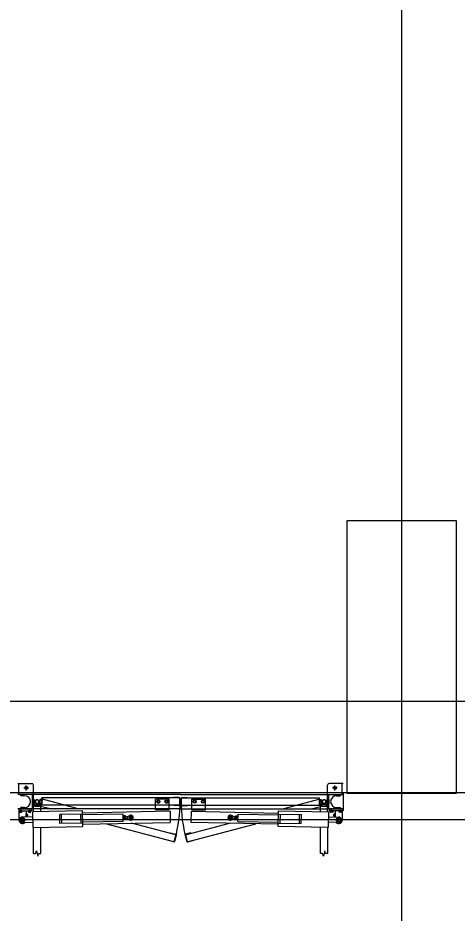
# Model space of a CAD drawing. Extents: x -264205 to -263659, y -1242401 to -1241986.
# Drawn here: x -263871.577 to -263869.163, y -1242241.97 to -1242237.051 of the extents above; entities that cross this region are included whole.
import ezdxf

# ---------------------------------------------------------------- set-up
doc = ezdxf.new("R2010")
doc.units = 0
for name, color, linetype in [('HESCON_OSI_STAVBY_KFA', 7, 'Continuous'), ('PROJEKT_OBRUBNIKY_KOMUNIKACIE', 7, 'Continuous'), ('SITUACIA_DSP_2D', 7, 'Continuous')]:
    doc.layers.add(name, color=color, linetype=linetype)

msp = doc.modelspace()

# ---------------------------------------------------------------- linework, layer by layer
at = {"layer": 'HESCON_OSI_STAVBY_KFA'}
for p, q in [((-263869.4678, -1242219.1573), (-263869.4678, -1242246.7072)), ((-263792.6528, -1242240.8072), (-263911.5228, -1242240.8072))]:
    msp.add_line(p, q, dxfattribs=at)
at = {"layer": 'PROJEKT_OBRUBNIKY_KOMUNIKACIE'}
msp.add_lwpolyline([(-263794.8928, -1242227.3822), (-263808.9678, -1242241.4572), (-263894.9678, -1242241.4572), (-263909.0427, -1242227.3822), (-263909.0427, -1242196.3327), (-263914.1428, -1242196.3327), (-263914.1428, -1242132.4327), (-263909.0427, -1242132.4327), (-263909.0427, -1242101.3822), (-263894.9678, -1242087.3072), (-263808.9678, -1242087.3072), (-263794.8928, -1242101.3822), (-263794.8928, -1242227.3822)], dxfattribs=at)
at = {"layer": 'SITUACIA_DSP_2D'}
for p, q in [((-263869.7677, -1242241.3122), (-263869.7677, -1242239.8122)), ((-263869.7677, -1242239.8122), (-263869.1677, -1242239.8122)), ((-263869.1677, -1242239.8122), (-263869.1677, -1242241.3122)), ((-263871.5775, -1242241.2573), (-263871.5015, -1242241.2573)), ((-263871.5715, -1242241.3173), (-263871.5715, -1242241.2573)), ((-263871.5445, -1242241.2823), (-263871.5185, -1242241.2823)), ((-263871.5315, -1242241.2953), (-263871.5315, -1242241.2693)), ((-263871.4915, -1242241.3173), (-263871.4915, -1242241.2673)), ((-263869.8745, -1242241.3173), (-263869.8745, -1242241.2673)), ((-263869.7885, -1242241.2573), (-263869.8645, -1242241.2573)), ((-263869.8215, -1242241.2823), (-263869.8475, -1242241.2823)), ((-263869.8345, -1242241.2953), (-263869.8345, -1242241.2693)), ((-263869.7945, -1242241.3173), (-263869.7945, -1242241.2573)), ((-263894.581, -1242241.3072), (-263809.3546, -1242241.3072)), ((-263870.683, -1242241.3173), (-263871.5775, -1242241.3173)), ((-263871.5615, -1242241.3248), (-263871.5615, -1242241.3173)), ((-263871.5405, -1242241.3248), (-263871.5615, -1242241.3248)), ((-263871.4975, -1242241.3973), (-263871.4975, -1242241.3173)), ((-263871.4915, -1242241.3973), (-263871.4915, -1242241.3173)), ((-263870.683, -1242241.3173), (-263869.7885, -1242241.3173)), ((-263869.8745, -1242241.3973), (-263869.8745, -1242241.3173)), ((-263869.8685, -1242241.3973), (-263869.8685, -1242241.3173)), ((-263869.8255, -1242241.3248), (-263869.8045, -1242241.3248)), ((-263869.8045, -1242241.3248), (-263869.8045, -1242241.3173)), ((-263869.7885, -1242241.3073), (-263869.7885, -1242241.4073)), ((-263869.1677, -1242241.3122), (-263869.7677, -1242241.3122)), ((-263871.4975, -1242241.3448), (-263871.4975, -1242241.3698)), ((-263871.4975, -1242241.3448), (-263871.4875, -1242241.3448)), ((-263871.4975, -1242241.3698), (-263871.4875, -1242241.3698)), ((-263871.452, -1242241.3828), (-263871.492, -1242241.3828)), ((-263871.492, -1242241.4126), (-263871.492, -1242241.3828)), ((-263871.4875, -1242241.3448), (-263871.4875, -1242241.3698)), ((-263871.4875, -1242241.3563), (-263871.4779, -1242241.3492)), ((-263871.4875, -1242241.3583), (-263871.4875, -1242241.3563)), ((-263871.4779, -1242241.3653), (-263871.4875, -1242241.3583)), ((-263871.4845, -1242241.3728), (-263871.4595, -1242241.3728)), ((-263871.4845, -1242241.3828), (-263871.4845, -1242241.3728)), ((-263871.4845, -1242241.3828), (-263871.4595, -1242241.3828)), ((-263871.48, -1242241.3632), (-263871.473, -1242241.3728)), ((-263871.473, -1242241.3728), (-263871.471, -1242241.3728)), ((-263871.471, -1242241.3728), (-263871.4639, -1242241.3632)), ((-263871.4683, -1242241.3666), (-263871.4573, -1242241.3622)), ((-263871.466, -1242241.3492), (-263871.4565, -1242241.3563)), ((-263871.4565, -1242241.3583), (-263871.466, -1242241.3653)), ((-263871.4567, -1242241.3603), (-263871.4642, -1242241.351)), ((-263871.4602, -1242241.3734), (-263871.4538, -1242241.3492)), ((-263871.4506, -1242241.3759), (-263871.4602, -1242241.3734)), ((-263871.4595, -1242241.3828), (-263871.4595, -1242241.3728)), ((-263871.4573, -1242241.3622), (-263871.4567, -1242241.3603)), ((-263871.4465, -1242241.3448), (-263871.4565, -1242241.3448)), ((-263871.4565, -1242241.3448), (-263871.4565, -1242241.3698)), ((-263871.4565, -1242241.3563), (-263871.4565, -1242241.3583)), ((-263871.4465, -1242241.3698), (-263871.4565, -1242241.3698)), ((-263871.4441, -1242241.3518), (-263871.4538, -1242241.3492)), ((-263871.4422, -1242241.3445), (-263871.4525, -1242241.3832)), ((-263871.4, -1242241.3973), (-263871.4525, -1242241.3832)), ((-263871.452, -1242241.4118), (-263871.452, -1242241.3828)), ((-263870.688, -1242241.3373), (-263871.4465, -1242241.3373)), ((-263871.4465, -1242241.3773), (-263871.4465, -1242241.3373)), ((-263871.4465, -1242241.3448), (-263871.4465, -1242241.3698)), ((-263870.688, -1242241.3773), (-263871.4465, -1242241.3773)), ((-263871.2454, -1242241.3973), (-263871.4422, -1242241.3445)), ((-263870.7455, -1242241.3433), (-263870.8205, -1242241.3433)), ((-263870.8205, -1242241.3973), (-263870.8205, -1242241.3433)), ((-263870.8094, -1242241.3505), (-263870.8133, -1242241.3573)), ((-263870.8133, -1242241.3573), (-263870.8094, -1242241.3641)), ((-263870.8015, -1242241.3505), (-263870.8094, -1242241.3505)), ((-263870.8094, -1242241.3641), (-263870.8015, -1242241.3641)), ((-263870.7976, -1242241.3573), (-263870.8015, -1242241.3505)), ((-263870.8015, -1242241.3641), (-263870.7976, -1242241.3573)), ((-263870.7644, -1242241.3505), (-263870.7683, -1242241.3573)), ((-263870.7683, -1242241.3573), (-263870.7644, -1242241.3641)), ((-263870.7565, -1242241.3505), (-263870.7644, -1242241.3505)), ((-263870.7644, -1242241.3641), (-263870.7565, -1242241.3641)), ((-263870.7526, -1242241.3573), (-263870.7565, -1242241.3505)), ((-263870.7565, -1242241.3641), (-263870.7526, -1242241.3573)), ((-263870.7455, -1242241.3973), (-263870.7455, -1242241.3433)), ((-263870.69, -1242241.3353), (-263870.72, -1242241.3353)), ((-263870.72, -1242241.3373), (-263870.72, -1242241.3353)), ((-263870.72, -1242241.3793), (-263870.72, -1242241.3773)), ((-263870.69, -1242241.3793), (-263870.72, -1242241.3793)), ((-263870.705, -1242241.3802), (-263870.705, -1242241.3773)), ((-263870.6898, -1242241.3743), (-263870.6898, -1242241.3833)), ((-263870.688, -1242241.3773), (-263870.688, -1242241.3373)), ((-263870.686, -1242241.3753), (-263870.686, -1242241.3393)), ((-263870.68, -1242241.3753), (-263870.68, -1242241.3393)), ((-263870.678, -1242241.3373), (-263869.9195, -1242241.3373)), ((-263870.678, -1242241.3773), (-263870.678, -1242241.3373)), ((-263870.678, -1242241.3773), (-263869.9195, -1242241.3773)), ((-263870.6762, -1242241.3743), (-263870.6762, -1242241.3833)), ((-263870.676, -1242241.3353), (-263870.646, -1242241.3353)), ((-263870.676, -1242241.3793), (-263870.646, -1242241.3793)), ((-263870.6609, -1242241.3802), (-263870.6609, -1242241.3773)), ((-263870.646, -1242241.3373), (-263870.646, -1242241.3353)), ((-263870.646, -1242241.3793), (-263870.646, -1242241.3773)), ((-263870.6205, -1242241.3433), (-263870.5455, -1242241.3433)), ((-263870.6205, -1242241.3973), (-263870.6205, -1242241.3433)), ((-263870.6133, -1242241.3573), (-263870.6094, -1242241.3505)), ((-263870.6094, -1242241.3641), (-263870.6133, -1242241.3573)), ((-263870.6094, -1242241.3505), (-263870.6015, -1242241.3505)), ((-263870.6015, -1242241.3641), (-263870.6094, -1242241.3641)), ((-263870.6015, -1242241.3505), (-263870.5976, -1242241.3573)), ((-263870.5976, -1242241.3573), (-263870.6015, -1242241.3641)), ((-263870.5683, -1242241.3573), (-263870.5644, -1242241.3505)), ((-263870.5644, -1242241.3641), (-263870.5683, -1242241.3573)), ((-263870.5644, -1242241.3505), (-263870.5565, -1242241.3505)), ((-263870.5565, -1242241.3641), (-263870.5644, -1242241.3641)), ((-263870.5565, -1242241.3505), (-263870.5526, -1242241.3573)), ((-263870.5526, -1242241.3573), (-263870.5565, -1242241.3641)), ((-263870.5455, -1242241.3973), (-263870.5455, -1242241.3433)), ((-263870.1205, -1242241.3973), (-263869.9238, -1242241.3445)), ((-263869.966, -1242241.3973), (-263869.9134, -1242241.3832)), ((-263869.9238, -1242241.3445), (-263869.9134, -1242241.3832)), ((-263869.9218, -1242241.3518), (-263869.9122, -1242241.3492)), ((-263869.9195, -1242241.3773), (-263869.9195, -1242241.3373)), ((-263869.9195, -1242241.3448), (-263869.9095, -1242241.3448)), ((-263869.9195, -1242241.3448), (-263869.9195, -1242241.3698)), ((-263869.9195, -1242241.3698), (-263869.9095, -1242241.3698)), ((-263869.9154, -1242241.3759), (-263869.9057, -1242241.3734)), ((-263869.914, -1242241.3828), (-263869.874, -1242241.3828)), ((-263869.914, -1242241.4118), (-263869.914, -1242241.3828)), ((-263869.9057, -1242241.3734), (-263869.9122, -1242241.3492)), ((-263869.9095, -1242241.3448), (-263869.9095, -1242241.3698)), ((-263869.8999, -1242241.3492), (-263869.9095, -1242241.3563)), ((-263869.9095, -1242241.3563), (-263869.9095, -1242241.3583)), ((-263869.9095, -1242241.3583), (-263869.8999, -1242241.3653)), ((-263869.9092, -1242241.3603), (-263869.9018, -1242241.351)), ((-263869.9087, -1242241.3622), (-263869.9092, -1242241.3603)), ((-263869.8976, -1242241.3666), (-263869.9087, -1242241.3622)), ((-263869.8815, -1242241.3728), (-263869.9065, -1242241.3728)), ((-263869.9065, -1242241.3828), (-263869.9065, -1242241.3728)), ((-263869.8815, -1242241.3828), (-263869.9065, -1242241.3828)), ((-263869.895, -1242241.3728), (-263869.902, -1242241.3632)), ((-263869.893, -1242241.3728), (-263869.895, -1242241.3728)), ((-263869.8859, -1242241.3632), (-263869.893, -1242241.3728)), ((-263869.8785, -1242241.3563), (-263869.888, -1242241.3492)), ((-263869.888, -1242241.3653), (-263869.8785, -1242241.3583)), ((-263869.8815, -1242241.3828), (-263869.8815, -1242241.3728)), ((-263869.8785, -1242241.3448), (-263869.8785, -1242241.3698)), ((-263869.8685, -1242241.3448), (-263869.8785, -1242241.3448)), ((-263869.8785, -1242241.3583), (-263869.8785, -1242241.3563)), ((-263869.8685, -1242241.3698), (-263869.8785, -1242241.3698)), ((-263869.874, -1242241.4126), (-263869.874, -1242241.3828)), ((-263869.8685, -1242241.3448), (-263869.8685, -1242241.3698)), ((-263870.683, -1242241.3973), (-263871.5775, -1242241.3973)), ((-263871.5725, -1242241.3973), (-263871.5725, -1242241.4073)), ((-263871.5725, -1242241.3973), (-263871.5025, -1242241.3973)), ((-263871.5725, -1242241.4073), (-263871.5025, -1242241.4073)), ((-263871.572, -1242241.4073), (-263871.572, -1242241.4573)), ((-263871.5536, -1242241.4073), (-263871.5704, -1242241.4073)), ((-263871.5704, -1242241.409), (-263871.5704, -1242241.4073)), ((-263871.5536, -1242241.409), (-263871.5704, -1242241.409)), ((-263871.5552, -1242241.409), (-263871.5688, -1242241.409)), ((-263871.5688, -1242241.409), (-263871.5688, -1242241.4145)), ((-263871.5688, -1242241.4145), (-263871.5552, -1242241.4145)), ((-263871.562, -1242241.4171), (-263871.562, -1242241.4028)), ((-263871.562, -1242241.409), (-263871.562, -1242241.4136)), ((-263871.5405, -1242241.3898), (-263871.5615, -1242241.3898)), ((-263871.5615, -1242241.3973), (-263871.5615, -1242241.3898)), ((-263871.5552, -1242241.4145), (-263871.5552, -1242241.409)), ((-263871.5536, -1242241.409), (-263871.5536, -1242241.4073)), ((-263871.532, -1242241.4073), (-263871.532, -1242241.4419)), ((-263871.532, -1242241.4323), (-263871.5219, -1242241.4323)), ((-263871.5315, -1242241.4419), (-263871.5315, -1242241.4227)), ((-263871.5046, -1242241.4073), (-263871.5214, -1242241.4073)), ((-263871.5214, -1242241.409), (-263871.5214, -1242241.4073)), ((-263871.5046, -1242241.409), (-263871.5214, -1242241.409)), ((-263871.5062, -1242241.409), (-263871.5198, -1242241.409)), ((-263871.5198, -1242241.409), (-263871.5198, -1242241.4145)), ((-263871.5198, -1242241.4145), (-263871.5062, -1242241.4145)), ((-263871.513, -1242241.4171), (-263871.513, -1242241.4028)), ((-263871.513, -1242241.409), (-263871.513, -1242241.4136)), ((-263871.5062, -1242241.4145), (-263871.5062, -1242241.409)), ((-263871.5046, -1242241.409), (-263871.5046, -1242241.4073)), ((-263871.5025, -1242241.3973), (-263871.5025, -1242241.4073)), ((-263871.2219, -1242241.4072), (-263871.4969, -1242241.4127)), ((-263871.4969, -1242241.4127), (-263871.4951, -1242241.4996)), ((-263871.4915, -1242241.4126), (-263871.4915, -1242241.3973)), ((-263871.2215, -1242241.4257), (-263871.3476, -1242241.4282)), ((-263871.3466, -1242241.4782), (-263871.3476, -1242241.4282)), ((-263871.3366, -1242241.478), (-263871.3376, -1242241.428)), ((-263871.2305, -1242241.4759), (-263871.2315, -1242241.4259)), ((-263871.2202, -1242241.4942), (-263871.2219, -1242241.4072)), ((-263870.7407, -1242241.4106), (-263871.2216, -1242241.4202)), ((-263870.9986, -1242241.4263), (-263871.2214, -1242241.4307)), ((-263870.9978, -1242241.4662), (-263870.9986, -1242241.4263)), ((-263870.9772, -1242241.4408), (-263870.9641, -1242241.4333)), ((-263870.8205, -1242241.4033), (-263870.8205, -1242241.3973)), ((-263870.7455, -1242241.4033), (-263870.8205, -1242241.4033)), ((-263870.7455, -1242241.4033), (-263870.7455, -1242241.3973)), ((-263870.7407, -1242241.4106), (-263870.7395, -1242241.4716)), ((-263870.683, -1242241.3973), (-263869.7885, -1242241.3973)), ((-263870.6252, -1242241.4106), (-263870.6264, -1242241.4716)), ((-263870.6252, -1242241.4106), (-263870.1443, -1242241.4202)), ((-263870.6205, -1242241.4033), (-263870.6205, -1242241.3973)), ((-263870.6205, -1242241.4033), (-263870.5455, -1242241.4033)), ((-263870.5455, -1242241.4033), (-263870.5455, -1242241.3973)), ((-263870.3888, -1242241.4408), (-263870.4019, -1242241.4333)), ((-263870.3681, -1242241.4662), (-263870.3673, -1242241.4263)), ((-263870.3673, -1242241.4263), (-263870.1445, -1242241.4307)), ((-263870.1458, -1242241.4942), (-263870.144, -1242241.4072)), ((-263870.1444, -1242241.4257), (-263870.0184, -1242241.4282)), ((-263870.144, -1242241.4072), (-263869.8691, -1242241.4127)), ((-263870.1354, -1242241.4759), (-263870.1344, -1242241.4259)), ((-263870.0294, -1242241.478), (-263870.0284, -1242241.428)), ((-263870.0194, -1242241.4782), (-263870.0184, -1242241.4282)), ((-263869.8745, -1242241.4126), (-263869.8745, -1242241.3973)), ((-263869.8691, -1242241.4127), (-263869.8708, -1242241.4996)), ((-263869.8635, -1242241.3973), (-263869.8635, -1242241.4073)), ((-263869.7935, -1242241.3973), (-263869.8635, -1242241.3973)), ((-263869.7935, -1242241.4073), (-263869.8635, -1242241.4073)), ((-263869.8614, -1242241.4073), (-263869.8446, -1242241.4073)), ((-263869.8614, -1242241.409), (-263869.8614, -1242241.4073)), ((-263869.8614, -1242241.409), (-263869.8446, -1242241.409)), ((-263869.8598, -1242241.409), (-263869.8462, -1242241.409)), ((-263869.8598, -1242241.4145), (-263869.8598, -1242241.409)), ((-263869.8462, -1242241.4145), (-263869.8598, -1242241.4145)), ((-263869.853, -1242241.4171), (-263869.853, -1242241.4028)), ((-263869.853, -1242241.409), (-263869.853, -1242241.4136)), ((-263869.8462, -1242241.409), (-263869.8462, -1242241.4145)), ((-263869.8446, -1242241.409), (-263869.8446, -1242241.4073)), ((-263869.834, -1242241.4323), (-263869.8441, -1242241.4323)), ((-263869.8345, -1242241.4419), (-263869.8345, -1242241.4227)), ((-263869.834, -1242241.4073), (-263869.834, -1242241.4419)), ((-263869.8255, -1242241.3898), (-263869.8045, -1242241.3898)), ((-263869.8124, -1242241.4073), (-263869.7956, -1242241.4073)), ((-263869.8124, -1242241.409), (-263869.8124, -1242241.4073)), ((-263869.8124, -1242241.409), (-263869.7956, -1242241.409)), ((-263869.8108, -1242241.409), (-263869.7972, -1242241.409)), ((-263869.8108, -1242241.4145), (-263869.8108, -1242241.409)), ((-263869.7972, -1242241.4145), (-263869.8108, -1242241.4145)), ((-263869.8045, -1242241.3973), (-263869.8045, -1242241.3898)), ((-263869.804, -1242241.4171), (-263869.804, -1242241.4028)), ((-263869.804, -1242241.409), (-263869.804, -1242241.4136)), ((-263869.7972, -1242241.409), (-263869.7972, -1242241.4145)), ((-263869.7956, -1242241.409), (-263869.7956, -1242241.4073)), ((-263869.794, -1242241.4073), (-263869.794, -1242241.4573)), ((-263869.7935, -1242241.3973), (-263869.7935, -1242241.4073)), ((-263808.9678, -1242241.4572), (-263894.9678, -1242241.4572)), ((-263871.5676, -1242241.4573), (-263871.5364, -1242241.4573)), ((-263871.5622, -1242241.4514), (-263871.552, -1242241.4455)), ((-263871.5622, -1242241.4632), (-263871.5622, -1242241.4514)), ((-263871.552, -1242241.469), (-263871.5622, -1242241.4632)), ((-263871.4963, -1242241.4412), (-263871.5523, -1242241.4423)), ((-263871.552, -1242241.4729), (-263871.552, -1242241.4417)), ((-263871.552, -1242241.4455), (-263871.5418, -1242241.4514)), ((-263871.5418, -1242241.4632), (-263871.552, -1242241.469)), ((-263871.5517, -1242241.4723), (-263871.4957, -1242241.4711)), ((-263871.5418, -1242241.4514), (-263871.5418, -1242241.4632)), ((-263871.2205, -1242241.4757), (-263871.3466, -1242241.4782)), ((-263870.9978, -1242241.4662), (-263871.2206, -1242241.4707)), ((-263871.2204, -1242241.4812), (-263870.7395, -1242241.4716)), ((-263870.7194, -1242241.5775), (-263871.0961, -1242241.4787)), ((-263870.9934, -1242241.4362), (-263870.9984, -1242241.4362)), ((-263870.993, -1242241.4561), (-263870.998, -1242241.4562)), ((-263870.993, -1242241.4561), (-263870.9934, -1242241.4362)), ((-263870.9934, -1242241.4377), (-263870.9927, -1242241.4363)), ((-263870.9931, -1242241.4546), (-263870.9934, -1242241.4377)), ((-263870.9931, -1242241.4546), (-263870.9923, -1242241.4559)), ((-263870.9862, -1242241.4362), (-263870.9927, -1242241.4363)), ((-263870.9861, -1242241.4411), (-263870.9926, -1242241.4412)), ((-263870.9859, -1242241.4509), (-263870.9924, -1242241.451)), ((-263870.9858, -1242241.4558), (-263870.9923, -1242241.4559)), ((-263870.9854, -1242241.4375), (-263870.9862, -1242241.4362)), ((-263870.9851, -1242241.4545), (-263870.9858, -1242241.4558)), ((-263870.9851, -1242241.4545), (-263870.9854, -1242241.4375)), ((-263870.9772, -1242241.4408), (-263870.9853, -1242241.441)), ((-263870.977, -1242241.4508), (-263870.9851, -1242241.451)), ((-263870.9772, -1242241.4408), (-263870.977, -1242241.4508)), ((-263870.977, -1242241.4508), (-263870.9636, -1242241.4578)), ((-263870.7091, -1242241.5389), (-263870.9522, -1242241.4758)), ((-263870.6569, -1242241.5389), (-263870.4138, -1242241.4758)), ((-263870.6465, -1242241.5775), (-263870.2699, -1242241.4787)), ((-263870.1455, -1242241.4812), (-263870.6264, -1242241.4716)), ((-263870.389, -1242241.4508), (-263870.4024, -1242241.4578)), ((-263870.3888, -1242241.4408), (-263870.389, -1242241.4508)), ((-263870.389, -1242241.4508), (-263870.3808, -1242241.451)), ((-263870.3888, -1242241.4408), (-263870.3806, -1242241.441)), ((-263870.3809, -1242241.4545), (-263870.3805, -1242241.4375)), ((-263870.3809, -1242241.4545), (-263870.3801, -1242241.4558)), ((-263870.3805, -1242241.4375), (-263870.3797, -1242241.4362)), ((-263870.3801, -1242241.4558), (-263870.3737, -1242241.4559)), ((-263870.38, -1242241.4509), (-263870.3736, -1242241.451)), ((-263870.3798, -1242241.4411), (-263870.3734, -1242241.4412)), ((-263870.3797, -1242241.4362), (-263870.3733, -1242241.4363)), ((-263870.3729, -1242241.4546), (-263870.3737, -1242241.4559)), ((-263870.3725, -1242241.4377), (-263870.3733, -1242241.4363)), ((-263870.3729, -1242241.4561), (-263870.3725, -1242241.4362)), ((-263870.3729, -1242241.4546), (-263870.3725, -1242241.4377)), ((-263870.3729, -1242241.4561), (-263870.3679, -1242241.4562)), ((-263870.3725, -1242241.4362), (-263870.3675, -1242241.4362)), ((-263870.3681, -1242241.4662), (-263870.1453, -1242241.4707)), ((-263870.1454, -1242241.4757), (-263870.0194, -1242241.4782)), ((-263869.8143, -1242241.4723), (-263869.8703, -1242241.4711)), ((-263869.8697, -1242241.4412), (-263869.8137, -1242241.4423)), ((-263869.7984, -1242241.4573), (-263869.8296, -1242241.4573)), ((-263869.814, -1242241.4455), (-263869.8242, -1242241.4514)), ((-263869.8242, -1242241.4514), (-263869.8242, -1242241.4632)), ((-263869.8242, -1242241.4632), (-263869.814, -1242241.469)), ((-263869.814, -1242241.4729), (-263869.814, -1242241.4417)), ((-263869.8038, -1242241.4514), (-263869.814, -1242241.4455)), ((-263869.814, -1242241.469), (-263869.8038, -1242241.4632)), ((-263869.8038, -1242241.4632), (-263869.8038, -1242241.4514)), ((-263871.4951, -1242241.4996), (-263871.2202, -1242241.4942)), ((-263871.492, -1242241.6429), (-263871.492, -1242241.4996)), ((-263871.452, -1242241.6429), (-263871.452, -1242241.4988)), ((-263870.74, -1242241.5306), (-263870.7395, -1242241.5287)), ((-263870.7395, -1242241.5287), (-263870.7105, -1242241.5365)), ((-263870.6265, -1242241.5287), (-263870.6555, -1242241.5365)), ((-263870.626, -1242241.5306), (-263870.6265, -1242241.5287)), ((-263869.8708, -1242241.4996), (-263870.1458, -1242241.4942)), ((-263869.914, -1242241.6429), (-263869.914, -1242241.4988)), ((-263869.874, -1242241.6429), (-263869.874, -1242241.4996)), ((-263870.7509, -1242241.5712), (-263870.7503, -1242241.5693)), ((-263870.7219, -1242241.579), (-263870.7509, -1242241.5712)), ((-263870.7091, -1242241.5389), (-263870.7194, -1242241.5775)), ((-263870.7077, -1242241.5414), (-263870.717, -1242241.5761)), ((-263870.6583, -1242241.5414), (-263870.649, -1242241.5761)), ((-263870.6569, -1242241.5389), (-263870.6465, -1242241.5775)), ((-263870.6441, -1242241.579), (-263870.6151, -1242241.5712)), ((-263870.6151, -1242241.5712), (-263870.6156, -1242241.5693)), ((-263871.48, -1242241.6429), (-263871.476, -1242241.6279)), ((-263871.476, -1242241.6279), (-263871.468, -1242241.6579)), ((-263869.89, -1242241.6279), (-263869.898, -1242241.6579)), ((-263869.8859, -1242241.6429), (-263869.89, -1242241.6279)), ((-263871.492, -1242241.6429), (-263871.48, -1242241.6429)), ((-263871.468, -1242241.6579), (-263871.4639, -1242241.6429)), ((-263871.4639, -1242241.6429), (-263871.452, -1242241.6429)), ((-263869.902, -1242241.6429), (-263869.914, -1242241.6429)), ((-263869.898, -1242241.6579), (-263869.902, -1242241.6429)), ((-263869.874, -1242241.6429), (-263869.8859, -1242241.6429))]:
    msp.add_line(p, q, dxfattribs=at)
for centre, radius in [((-263871.5315, -1242241.2823), 0.008), ((-263869.8345, -1242241.2823), 0.008), ((-263870.8055, -1242241.3573), 0.0084), ((-263870.8055, -1242241.3573), 0.0068), ((-263870.7605, -1242241.3573), 0.0084), ((-263870.7605, -1242241.3573), 0.0068), ((-263870.6055, -1242241.3573), 0.0084), ((-263870.6055, -1242241.3573), 0.0068), ((-263870.5605, -1242241.3573), 0.0084), ((-263870.5605, -1242241.3573), 0.0068), ((-263871.552, -1242241.4573), 0.0126), ((-263871.552, -1242241.4573), 0.0102), ((-263870.9571, -1242241.4454), 0.00952), ((-263870.9571, -1242241.4454), 0.00645), ((-263870.9571, -1242241.4454), 0.005), ((-263870.4089, -1242241.4454), 0.00952), ((-263870.4089, -1242241.4454), 0.00645), ((-263870.4089, -1242241.4454), 0.005), ((-263869.814, -1242241.4573), 0.0126), ((-263869.814, -1242241.4573), 0.0102)]:
    msp.add_circle(centre, radius, dxfattribs=at)
for centre, radius, start, end in [((-263871.5015, -1242241.2673), 0.01, 0, 90), ((-263869.8645, -1242241.2673), 0.01, 90, 180), ((-263871.5405, -1242241.3573), 0.0325, 270, 90), ((-263869.8255, -1242241.3573), 0.0325, 90, 270), ((-263871.472, -1242241.3573), 0.01, 53.6139, 306.3861), ((-263871.472, -1242241.3573), 0.01, 323.6139, 216.3861), ((-263871.472, -1242241.3573), 0.01, 38.6139, 291.3861), ((-263871.472, -1242241.3573), 0.01, 233.6139, 126.3861), ((-263871.472, -1242241.3573), 0.7862, 345, 0), ((-263870.69, -1242241.3393), 0.004, 0, 90), ((-263870.69, -1242241.3753), 0.004, 270, 0), ((-263869.894, -1242241.3573), 0.7862, 180, 195), ((-263870.676, -1242241.3393), 0.004, 90, 180), ((-263870.676, -1242241.3753), 0.004, 180, 270), ((-263869.894, -1242241.3573), 0.01, 53.6139, 306.3861), ((-263869.894, -1242241.3573), 0.01, 323.6139, 216.3861), ((-263869.894, -1242241.3573), 0.01, 248.6139, 141.3861), ((-263869.894, -1242241.3573), 0.01, 233.6139, 126.3861), ((-263871.5654, -1242241.4077), 0.0068, 240, 300), ((-263871.5586, -1242241.4077), 0.0068, 240, 300), ((-263871.5315, -1242241.4323), 0.008, 266.4167, 93.5833), ((-263871.5164, -1242241.4077), 0.0068, 240, 300), ((-263871.5096, -1242241.4077), 0.0068, 240, 300), ((-263870.9571, -1242241.4454), 0.014, 242.4029, 119.8771), ((-263870.4089, -1242241.4454), 0.014, 60.1229, 297.5971), ((-263869.8564, -1242241.4077), 0.0068, 240, 300), ((-263869.8496, -1242241.4077), 0.0068, 240, 300), ((-263869.8345, -1242241.4323), 0.008, 86.4167, 273.5833), ((-263869.8074, -1242241.4077), 0.0068, 240, 300), ((-263869.8006, -1242241.4077), 0.0068, 240, 300), ((-263871.552, -1242241.4573), 0.02, 180, 312.5496), ((-263871.552, -1242241.4573), 0.015, 91.14, 271.14), ((-263870.9891, -1242241.4387), 0.00432, 146.5466, 215.7334), ((-263870.9771, -1242241.4458), 0.0161, 163.4401, 198.8399), ((-263870.9888, -1242241.4534), 0.00432, 146.5466, 215.7334), ((-263870.9924, -1242241.451), 0.0001, 21.9532, 91.14), ((-263870.9897, -1242241.4387), 0.00432, 326.5466, 35.7334), ((-263871.0014, -1242241.4463), 0.0161, 343.4401, 18.8399), ((-263870.9859, -1242241.4509), 0.0001, 91.14, 160.3268), ((-263870.9894, -1242241.4534), 0.00432, 326.5466, 35.7334), ((-263870.3765, -1242241.4534), 0.00432, 144.2666, 213.4534), ((-263870.3646, -1242241.4463), 0.0161, 161.1601, 196.5599), ((-263870.3762, -1242241.4387), 0.00432, 144.2666, 213.4534), ((-263870.38, -1242241.4509), 0.0001, 19.6732, 88.86), ((-263870.3736, -1242241.451), 0.0001, 88.86, 158.0468), ((-263870.3772, -1242241.4534), 0.00432, 324.2666, 33.4534), ((-263870.3888, -1242241.4458), 0.0161, 341.1601, 16.5599), ((-263870.3769, -1242241.4387), 0.00432, 324.2666, 33.4534), ((-263869.814, -1242241.4573), 0.02, 227.4504, 0), ((-263869.814, -1242241.4573), 0.015, 268.86, 88.86), ((-263870.7208, -1242241.5751), 0.004, 255, 345), ((-263870.7115, -1242241.5403), 0.004, 345, 75), ((-263870.6544, -1242241.5403), 0.004, 105, 195), ((-263870.6451, -1242241.5751), 0.004, 195, 285)]:
    msp.add_arc(centre, radius, start, end, dxfattribs=at)

doc.saveas('drawing.dxf')
